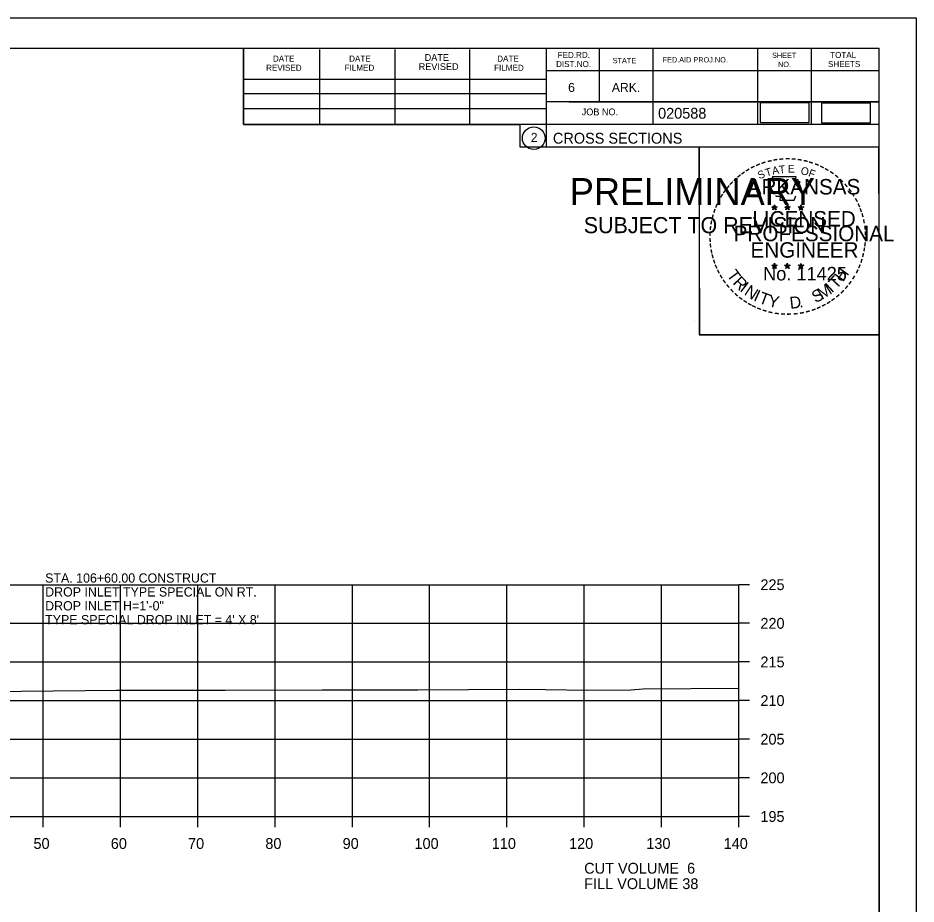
# Model space of a CAD drawing. Extents: x 1368968 to 1369915, y 377395 to 380381.
# Drawn here: x 1369184.9 to 1369301.1, y 378999.7 to 379114.4 of the extents above; entities that cross this region are included whole.
import ezdxf

# ---------------------------------------------------------------- set-up
doc = ezdxf.new("R2010")
doc.units = 0
for name, color, linetype in [('Default', 7, 'Continuous'), ('S_BREAKLINE_ANNOT', 7, 'Continuous'), ('S_BRIDGE', 7, 'Continuous'), ('S_BRIDGE_ANNOT', 7, 'Continuous'), ('S_BUILDING_ANNOT', 7, 'Continuous'), ('S_CAL_CORNER', 7, 'Continuous'), ('S_CTL_TABLE', 7, 'Continuous'), ('S_DITCHLINE_ANNOT', 7, 'Continuous'), ('S_DROP_INLET', 7, 'Continuous'), ('S_EXIST_ROW_ANNOT', 7, 'Continuous')]:
    doc.layers.add(name, color=color, linetype=linetype)

msp = doc.modelspace()

# ---------------------------------------------------------------- linework, layer by layer
at = {"layer": 'Default'}
for points in [[(1369280.88, 379100.88), (1369287.22, 379100.88), (1369287.22, 379103.4), (1369280.88, 379103.4)], [(1369288.84, 379100.83), (1369295.18, 379100.83), (1369295.18, 379103.35), (1369288.84, 379103.35)]]:
    msp.add_lwpolyline(points, close=True, dxfattribs=at)
at = {"layer": 'S_BREAKLINE_ANNOT'}
for p, q in [((1369278.13, 379011.04), (1369278.13, 379041.04)), ((1369279.53, 379041.04), (1369278.13, 379041.04)), ((1369279.53, 379036.04), (1369278.13, 379036.04)), ((1369279.53, 379031.04), (1369278.13, 379031.04)), ((1369279.53, 379026.04), (1369278.13, 379026.04)), ((1369279.53, 379021.04), (1369278.13, 379021.04)), ((1369279.53, 379016.04), (1369278.13, 379016.04)), ((1368998.13, 379011.04), (1369278.13, 379011.04)), ((1369188.13, 379009.64), (1369188.13, 379011.04)), ((1369198.13, 379009.64), (1369198.13, 379011.04)), ((1369208.13, 379009.64), (1369208.13, 379011.04)), ((1369218.13, 379009.64), (1369218.13, 379011.04)), ((1369228.13, 379009.64), (1369228.13, 379011.04)), ((1369238.13, 379009.64), (1369238.13, 379011.04)), ((1369248.13, 379009.64), (1369248.13, 379011.04)), ((1369258.13, 379009.64), (1369258.13, 379011.04)), ((1369268.13, 379009.64), (1369268.13, 379011.04)), ((1369278.13, 379009.64), (1369278.13, 379011.04)), ((1369279.53, 379011.04), (1369278.13, 379011.04))]:
    msp.add_line(p, q, dxfattribs=at)
at = {"layer": 'S_BRIDGE_ANNOT'}
for p, q in [((1368980.13, 379110.5), (1369296.31, 379110.5)), ((1369214.05, 379100.62), (1369214.05, 379110.5)), ((1369223.91, 379100.62), (1369223.91, 379110.3)), ((1369233.67, 379100.62), (1369233.67, 379110.3)), ((1369243.35, 379100.62), (1369243.35, 379110.3)), ((1369253.21, 379110.5), (1369253.21, 379097.7)), ((1369260.05, 379110.5), (1369260.05, 379103.56)), ((1369266.99, 379110.5), (1369266.99, 379100.62)), ((1369280.57, 379110.5), (1369280.57, 379100.62)), ((1369287.51, 379110.5), (1369287.51, 379100.62)), ((1369296.31, 378905.04), (1369296.31, 379110.5)), ((1369296.31, 379107.56), (1369253.21, 379107.56)), ((1369296.31, 379107.58), (1369296.31, 379107.58)), ((1369214.05, 379106.48), (1369253.21, 379106.48)), ((1369214.05, 379104.62), (1369253.21, 379104.62)), ((1369214.05, 379100.62), (1369214.05, 379102.68)), ((1369214.05, 379102.68), (1369253.21, 379102.68)), ((1369296.31, 379103.56), (1369253.21, 379103.56)), ((1369256.17, 379103.56), (1369296.31, 379103.56)), ((1369296.31, 379100.62), (1369214.05, 379100.62)), ((1369253.21, 379097.7), (1369296.31, 379097.7))]:
    msp.add_line(p, q, dxfattribs=at)
msp.add_circle((1369251.6, 379098.84), 1.47, dxfattribs=at)
at = {"layer": 'S_BUILDING_ANNOT'}
for p, q in [((1369282.4, 379089.96), (1369282.75, 379089.85)), ((1369282.4, 379089.96), (1369282.65, 379089.91)), ((1369282.4, 379089.96), (1369282.64, 379089.84)), ((1369282.53, 379089.55), (1369282.75, 379089.85)), ((1369282.53, 379089.55), (1369282.66, 379089.79)), ((1369282.53, 379089.55), (1369282.75, 379089.77)), ((1369282.75, 379090.21), (1369282.71, 379089.96)), ((1369282.75, 379089.85), (1369282.75, 379090.21)), ((1369282.75, 379090.21), (1369282.8, 379089.96)), ((1369283.09, 379089.96), (1369282.75, 379089.85)), ((1369282.96, 379089.55), (1369282.75, 379089.85)), ((1369282.96, 379089.55), (1369282.75, 379089.76)), ((1369283.09, 379089.96), (1369282.81, 379089.91)), ((1369282.96, 379089.55), (1369282.82, 379089.84)), ((1369283.09, 379089.96), (1369282.89, 379089.86)), ((1369284.07, 379089.96), (1369284.42, 379089.85)), ((1369284.07, 379089.96), (1369284.32, 379089.91)), ((1369284.07, 379089.96), (1369284.31, 379089.84)), ((1369284.2, 379089.55), (1369284.42, 379089.85)), ((1369284.2, 379089.55), (1369284.33, 379089.79)), ((1369284.2, 379089.55), (1369284.42, 379089.77)), ((1369284.42, 379090.21), (1369284.38, 379089.96)), ((1369284.42, 379089.85), (1369284.42, 379090.21)), ((1369284.42, 379090.21), (1369284.47, 379089.96)), ((1369284.76, 379089.96), (1369284.42, 379089.85)), ((1369284.63, 379089.55), (1369284.42, 379089.85)), ((1369284.63, 379089.55), (1369284.42, 379089.76)), ((1369284.76, 379089.96), (1369284.48, 379089.91)), ((1369284.63, 379089.55), (1369284.49, 379089.84)), ((1369284.76, 379089.96), (1369284.56, 379089.86)), ((1369285.83, 379089.95), (1369286.18, 379089.84)), ((1369285.83, 379089.95), (1369286.09, 379089.9)), ((1369285.83, 379089.95), (1369286.07, 379089.82)), ((1369285.97, 379089.54), (1369286.18, 379089.84)), ((1369285.97, 379089.54), (1369286.09, 379089.78)), ((1369285.97, 379089.54), (1369286.18, 379089.76)), ((1369286.18, 379090.2), (1369286.14, 379089.95)), ((1369286.18, 379089.84), (1369286.18, 379090.2)), ((1369286.18, 379090.2), (1369286.23, 379089.95)), ((1369286.53, 379089.95), (1369286.18, 379089.84)), ((1369286.39, 379089.54), (1369286.18, 379089.84)), ((1369286.39, 379089.54), (1369286.18, 379089.75)), ((1369286.53, 379089.95), (1369286.24, 379089.9)), ((1369286.39, 379089.54), (1369286.26, 379089.83)), ((1369286.53, 379089.95), (1369286.32, 379089.84)), ((1369282.39, 379082.39), (1369282.74, 379082.27)), ((1369282.39, 379082.39), (1369282.65, 379082.34)), ((1369282.39, 379082.39), (1369282.63, 379082.26)), ((1369282.53, 379081.98), (1369282.74, 379082.27)), ((1369282.53, 379081.98), (1369282.65, 379082.22)), ((1369282.53, 379081.98), (1369282.74, 379082.19)), ((1369282.74, 379082.64), (1369282.7, 379082.39)), ((1369282.74, 379082.27), (1369282.74, 379082.64)), ((1369282.74, 379082.64), (1369282.79, 379082.39)), ((1369283.09, 379082.39), (1369282.74, 379082.27)), ((1369282.96, 379081.98), (1369282.74, 379082.27)), ((1369282.96, 379081.98), (1369282.74, 379082.19)), ((1369283.09, 379082.39), (1369282.8, 379082.34)), ((1369282.96, 379081.98), (1369282.82, 379082.27)), ((1369283.09, 379082.39), (1369282.89, 379082.28)), ((1369284.06, 379082.39), (1369284.41, 379082.27)), ((1369284.06, 379082.39), (1369284.32, 379082.34)), ((1369284.06, 379082.39), (1369284.3, 379082.26)), ((1369284.2, 379081.98), (1369284.41, 379082.27)), ((1369284.2, 379081.98), (1369284.32, 379082.22)), ((1369284.2, 379081.98), (1369284.41, 379082.19)), ((1369284.41, 379082.64), (1369284.37, 379082.39)), ((1369284.41, 379082.27), (1369284.41, 379082.64)), ((1369284.41, 379082.64), (1369284.46, 379082.39)), ((1369284.76, 379082.39), (1369284.41, 379082.27)), ((1369284.63, 379081.98), (1369284.41, 379082.27)), ((1369284.63, 379081.98), (1369284.41, 379082.19)), ((1369284.76, 379082.39), (1369284.47, 379082.34)), ((1369284.63, 379081.98), (1369284.49, 379082.27)), ((1369284.76, 379082.39), (1369284.56, 379082.28)), ((1369285.83, 379082.38), (1369286.18, 379082.26)), ((1369285.83, 379082.38), (1369286.08, 379082.33)), ((1369285.83, 379082.38), (1369286.07, 379082.25)), ((1369285.96, 379081.97), (1369286.18, 379082.26)), ((1369285.96, 379081.97), (1369286.09, 379082.21)), ((1369285.96, 379081.97), (1369286.18, 379082.18)), ((1369286.18, 379082.63), (1369286.14, 379082.38)), ((1369286.18, 379082.26), (1369286.18, 379082.63)), ((1369286.18, 379082.63), (1369286.23, 379082.38)), ((1369286.53, 379082.38), (1369286.18, 379082.26)), ((1369286.39, 379081.97), (1369286.18, 379082.26)), ((1369286.39, 379081.97), (1369286.18, 379082.18)), ((1369286.53, 379082.38), (1369286.24, 379082.33)), ((1369286.39, 379081.97), (1369286.26, 379082.26)), ((1369286.53, 379082.38), (1369286.32, 379082.27))]:
    msp.add_line(p, q, dxfattribs=at)
for points in [[(1369282.44, 379093.84), (1369282.71, 379093.01)], [(1369285.95, 379092.91), (1369286.09, 379093.2), (1369285.41, 379093.17), (1369285.56, 379093.84), (1369282.44, 379093.84)], [(1369282.93, 379091.41), (1369282.93, 379091.33), (1369283.49, 379091.31), (1369283.44, 379090.83), (1369285.31, 379090.83), (1369285.51, 379091.37)], [(1369282.75, 379090.21), (1369282.96, 379089.55), (1369282.4, 379089.96), (1369283.09, 379089.96), (1369282.53, 379089.55), (1369282.75, 379090.21)], [(1369284.42, 379090.21), (1369284.63, 379089.55), (1369284.07, 379089.96), (1369284.76, 379089.96), (1369284.2, 379089.55), (1369284.42, 379090.21)], [(1369286.18, 379090.2), (1369286.39, 379089.54), (1369285.83, 379089.95), (1369286.53, 379089.95), (1369285.97, 379089.54), (1369286.18, 379090.2)], [(1369282.74, 379082.64), (1369282.96, 379081.98), (1369282.39, 379082.39), (1369283.09, 379082.39), (1369282.53, 379081.98), (1369282.74, 379082.64)], [(1369284.41, 379082.64), (1369284.63, 379081.98), (1369284.06, 379082.39), (1369284.76, 379082.39), (1369284.2, 379081.98), (1369284.41, 379082.64)], [(1369286.18, 379082.63), (1369286.39, 379081.97), (1369285.83, 379082.38), (1369286.53, 379082.38), (1369285.96, 379081.97), (1369286.18, 379082.63)]]:
    msp.add_lwpolyline(points, dxfattribs=at)
for centre, radius in [((1369282.75, 379089.85), 0.172), ((1369282.75, 379089.85), 0.145), ((1369282.75, 379089.85), 0.116), ((1369282.75, 379089.85), 0.0991), ((1369282.75, 379089.85), 0.0747), ((1369282.75, 379089.85), 0.0495), ((1369282.75, 379089.85), 0.0296), ((1369284.42, 379089.85), 0.172), ((1369284.42, 379089.85), 0.145), ((1369284.42, 379089.85), 0.116), ((1369284.42, 379089.85), 0.0991), ((1369284.42, 379089.85), 0.0747), ((1369284.42, 379089.85), 0.0495), ((1369284.42, 379089.85), 0.0296), ((1369286.18, 379089.83), 0.172), ((1369286.18, 379089.83), 0.145), ((1369286.18, 379089.83), 0.116), ((1369286.18, 379089.83), 0.0991), ((1369286.18, 379089.83), 0.0747), ((1369286.18, 379089.83), 0.0495), ((1369286.18, 379089.83), 0.0296), ((1369282.74, 379082.27), 0.172), ((1369282.74, 379082.27), 0.145), ((1369282.74, 379082.27), 0.116), ((1369282.74, 379082.27), 0.0991), ((1369282.74, 379082.27), 0.0747), ((1369282.74, 379082.27), 0.0495), ((1369282.74, 379082.27), 0.0296), ((1369284.41, 379082.27), 0.172), ((1369284.41, 379082.27), 0.145), ((1369284.41, 379082.27), 0.116), ((1369284.41, 379082.27), 0.0991), ((1369284.41, 379082.27), 0.0747), ((1369284.41, 379082.27), 0.0495), ((1369284.41, 379082.27), 0.0296), ((1369286.18, 379082.26), 0.172), ((1369286.18, 379082.26), 0.145), ((1369286.18, 379082.26), 0.116), ((1369286.18, 379082.26), 0.0991), ((1369286.18, 379082.26), 0.0747), ((1369286.18, 379082.26), 0.0495), ((1369286.18, 379082.26), 0.0296)]:
    msp.add_circle(centre, radius, dxfattribs=at)
at = {"layer": 'S_CTL_TABLE'}
msp.add_lwpolyline([(1369181.03, 379027.22), (1369193.6, 379027.33), (1369197.58, 379027.41), (1369198.75, 379027.4), (1369209.31, 379027.37), (1369211.66, 379027.4), (1369224.23, 379027.42), (1369236.59, 379027.44), (1369249.73, 379027.5), (1369253.11, 379027.49), (1369258.59, 379027.4), (1369264.17, 379027.42), (1369265.77, 379027.55), (1369278.13, 379027.64)], dxfattribs=at)
at = {"layer": 'S_DITCHLINE_ANNOT'}
for p, q in [((1368998.13, 379041.04), (1369278.13, 379041.04)), ((1369188.13, 379011.04), (1369188.13, 379041.04)), ((1369198.13, 379011.04), (1369198.13, 379041.04)), ((1369208.13, 379011.04), (1369208.13, 379041.04)), ((1369218.13, 379011.04), (1369218.13, 379041.04)), ((1369228.13, 379011.04), (1369228.13, 379041.04)), ((1369238.13, 379011.04), (1369238.13, 379041.04)), ((1369248.13, 379011.04), (1369248.13, 379041.04)), ((1369258.13, 379011.04), (1369258.13, 379041.04)), ((1369268.13, 379011.04), (1369268.13, 379041.04)), ((1369278.13, 379011.04), (1369278.13, 379041.04)), ((1368998.13, 379036.04), (1369278.13, 379036.04)), ((1368998.13, 379031.04), (1369278.13, 379031.04)), ((1368998.13, 379026.04), (1369278.13, 379026.04)), ((1368998.13, 379021.04), (1369278.13, 379021.04)), ((1368998.13, 379016.04), (1369278.13, 379016.04)), ((1368998.13, 379011.04), (1369278.13, 379011.04))]:
    msp.add_line(p, q, dxfattribs=at)
at = {"layer": 'S_DROP_INLET'}
for p, q in [((1368967.73, 379114.4), (1369301.07, 379114.4)), ((1369272.35, 379075.25), (1369272.35, 379075.25))]:
    msp.add_line(p, q, dxfattribs=at)
for points in [[(1368967.73, 379114.4), (1369301.07, 379114.4), (1369301.07, 378901.06), (1368967.73, 378901.06)], [(1369214.05, 379110.5), (1369214.05, 379100.62), (1369249.79, 379100.62), (1369249.79, 379097.7), (1369272.99, 379097.7), (1369272.99, 379073.37), (1369296.31, 379073.37), (1369296.31, 378905.04), (1368980.13, 378905.04), (1368980.13, 379110.5)], [(1369272.99, 379097.7), (1369296.19, 379097.7), (1369296.31, 379073.37), (1369273.11, 379073.37)]]:
    msp.add_lwpolyline(points, close=True, dxfattribs=at)

# ---------------------------------------------------------------- texts
at = {"layer": 'S_BRIDGE'}
for s, p in [('225', (1369280.93, 379040.34)), ('220', (1369280.93, 379035.34)), ('215', (1369280.93, 379030.34)), ('210', (1369280.93, 379025.34)), ('205', (1369280.93, 379020.34)), ('200', (1369280.93, 379015.34)), ('195', (1369280.93, 379010.34)), ('50', (1369186.87, 379006.84)), ('60', (1369196.87, 379006.84)), ('70', (1369206.87, 379006.84)), ('80', (1369216.87, 379006.84)), ('90', (1369226.87, 379006.84)), ('100', (1369236.17, 379006.84)), ('110', (1369246.17, 379006.84)), ('120', (1369256.17, 379006.84)), ('130', (1369266.17, 379006.84)), ('140', (1369276.17, 379006.84)), ('CUT VOLUME  6', (1369258.13, 379003.64)), ('FILL VOLUME 38', (1369258.13, 379001.64))]:
    msp.add_text(s, height=1.4, dxfattribs=at).set_placement(p)
at = {"layer": 'S_BRIDGE_ANNOT'}
for s, height, p in [('DATE', 0.782, (1369217.85, 379108.74)), ('DATE', 0.782, (1369227.71, 379108.74)), ('DATE', 0.879, (1369237.49, 379108.84)), ('DATE', 0.782, (1369246.87, 379108.74)), ('FED.RD.', 0.782, (1369254.69, 379109.22)), ('SHEET', 0.684, (1369282.43, 379109.22)), ('TOTAL', 0.782, (1369289.95, 379109.22)), ('REVISED', 0.782, (1369216.97, 379107.56)), ('FILMED', 0.782, (1369227.13, 379107.56)), ('REVISED', 0.879, (1369236.71, 379107.66)), ('FILMED', 0.782, (1369246.47, 379107.56)), ('DIST.NO.', 0.782, (1369254.49, 379108.04)), ('STATE', 0.684, (1369261.81, 379108.54)), ('FED.AID PROJ.NO.', 0.684, (1369268.27, 379108.64)), ('NO.', 0.684, (1369283.21, 379108.04)), ('SHEETS', 0.782, (1369289.67, 379108.04)), ('6', 1.17, (1369256.05, 379104.82)), ('ARK.', 1.172, (1369261.71, 379104.82)), ('JOB NO.', 0.879, (1369257.81, 379101.8)), ('020588', 1.4, (1369267.69, 379101.36)), ('2', 1.17, (1369251.22, 379098.35)), ('CROSS SECTIONS', 1.4, (1369254.08, 379098.13))]:
    msp.add_text(s, height=height, rotation=360, dxfattribs=at).set_placement(p)
at = {"layer": 'S_BUILDING_ANNOT'}
for s, height, rotation, p in [('-', 1.6, 24.3072, (1369280.55, 379094.69)), ('-', 1.6, 19.1761, (1369281.19, 379094.96)), ('-', 1.6, 13.6301, (1369281.94, 379095.2)), ('-', 1.6, 10.2193, (1369282.62, 379095.37)), ('-', 1.6, 5.8968, (1369283.34, 379095.48)), ('-', 1.6, 0.1862, (1369284.12, 379095.55)), ('-', 1.6, 357.743, (1369284.84, 379095.54)), ('-', 1.6, 352.1617, (1369285.58, 379095.48)), ('-', 1.6, 347.2049, (1369286.3, 379095.37)), ('-', 1.6, 342.3362, (1369286.94, 379095.21)), ('-', 1.6, 337.8551, (1369287.67, 379094.99)), ('-', 1.6, 36.2317, (1369278.75, 379093.61)), ('-', 1.6, 34.0636, (1369279.32, 379094.01)), ('-', 1.6, 28.7918, (1369279.92, 379094.38)), ('S', 1, 21.594, (1369280.79, 379093.51)), ('T', 1, 16.4036, (1369281.71, 379093.85)), ('A', 1, 11.2132, (1369282.53, 379094.1)), ('T', 1, 6.0228, (1369283.38, 379094.26)), ('E', 1, 0.8323, (1369284.49, 379094.37)), ('O', 1, 350.4515, (1369286.09, 379094.16)), ('F', 1, 340.0707, (1369287.05, 379093.93)), ('-', 1.6, 334.1211, (1369288.3, 379094.72)), ('-', 1.6, 329.6409, (1369288.88, 379094.43)), ('-', 1.6, 325.8627, (1369289.53, 379094.07)), ('-', 1.6, 48.423, (1369277.39, 379092.34)), ('-', 1.6, 42.9622, (1369277.84, 379092.82)), ('-', 1.6, 38.9507, (1369278.27, 379093.23)), ('ARKANSAS', 2, 360, (1369279.29, 379091.55)), ('-', 1.6, 320.5297, (1369290.14, 379093.65)), ('-', 1.6, 315.5786, (1369290.73, 379093.16)), ('-', 1.6, 54.2325, (1369276.57, 379091.29)), ('-', 1.6, 50.6142, (1369276.99, 379091.85)), ('-', 1.6, 309.8797, (1369291.3, 379092.61)), ('-', 1.6, 306.6522, (1369291.83, 379092.01)), ('-', 1.6, 62.8713, (1369275.93, 379090.15)), ('-', 1.6, 58.0706, (1369276.25, 379090.76)), ('-', 1.4, 303.6753, (1369292.31, 379091.44)), ('-', 1.6, 299.6684, (1369292.63, 379090.83)), ('-', 1.6, 67.7743, (1369275.68, 379089.53)), ('DWB', 0.01, 360, (1369282.73, 379089.84)), ('DWB', 0.01, 360, (1369284.4, 379089.84)), ('DWB', 0.01, 360, (1369286.17, 379089.83)), ('-', 1.6, 294.6628, (1369292.96, 379090.22)), ('-', 1.6, 290.5728, (1369293.21, 379089.64)), ('-', 1.6, 75.461, (1369275.26, 379088.19)), ('-', 1.6, 72.3945, (1369275.46, 379088.9)), ('LICENSED', 2, 360, (1369279.89, 379087.4)), ('-', 1.6, 285.1233, (1369293.45, 379089.06)), ('-', 1.6, 85.1863, (1369275.05, 379086.79)), ('-', 1.6, 81.2013, (1369275.13, 379087.48)), ('PROFESSIONAL', 2, 360, (1369277.47, 379085.5)), ('-', 1.6, 280.5493, (1369293.65, 379088.32)), ('-', 1.6, 276.5962, (1369293.81, 379087.55)), ('-', 1.6, 89.0622, (1369275.03, 379086.09)), ('-', 1.6, 274.3301, (1369293.87, 379086.83)), ('-', 1.6, 94.1959, (1369275.06, 379085.36)), ('-', 1.6, 98.9479, (1369275.13, 379084.69)), ('ENGINEER', 2, 360, (1369279.65, 379083.37)), ('-', 1.6, 263.5172, (1369293.89, 379085.53)), ('-', 1.6, 269.9407, (1369293.9, 379086.2)), ('-', 1.6, 101.7149, (1369275.27, 379083.96)), ('-', 1.6, 255.7626, (1369293.7, 379084.2)), ('-', 1.6, 260.9953, (1369293.81, 379084.88)), ('-', 1.6, 105.4578, (1369275.43, 379083.37)), ('-', 1.6, 109.0874, (1369275.65, 379082.73)), ('-', 1.6, 252.8681, (1369293.52, 379083.48)), ('-', 1.6, 114.0643, (1369275.9, 379082.14)), ('-', 1.6, 115.7289, (1369276.2, 379081.52)), ('T', 1.54, 306.0406, (1369276.5, 379081.11)), ('No. 11425', 1.757, 360, (1369281.28, 379080.42)), ('DWB', 0.01, 360, (1369282.73, 379082.27)), ('DWB', 0.01, 360, (1369284.4, 379082.27)), ('DWB', 0.01, 360, (1369286.17, 379082.26)), ('H', 1.54, 54.6088, (1369291.62, 379080.15)), ('-', 1.6, 244.6197, (1369293.04, 379082.18)), ('-', 1.6, 247.8887, (1369293.3, 379082.81)), ('-', 1.6, 120.4471, (1369276.56, 379080.93)), ('-', 1.6, 125.8934, (1369276.96, 379080.37)), ('R', 1.54, 314.005, (1369277.27, 379080.06)), ('T', 1.54, 46.6444, (1369290.73, 379079.2)), ('-', 1.6, 239.0712, (1369292.64, 379081.43)), ('-', 1.6, 130.7181, (1369277.43, 379079.82)), ('-', 1.6, 134.2238, (1369277.94, 379079.28)), ('I', 1.54, 321.9694, (1369278.17, 379079.13)), ('N', 1.54, 326.5002, (1369278.73, 379078.66)), ('S', 1.54, 26.9312, (1369288.05, 379077.47)), ('M', 1.54, 32.6563, (1369288.89, 379077.88)), ('I', 1.54, 42.1136, (1369290.17, 379078.73)), ('-', 1.6, 231.2538, (1369291.81, 379080.21)), ('-', 1.6, 233.8452, (1369292.24, 379080.77)), ('-', 1.6, 138.9338, (1369278.47, 379078.81)), ('-', 1.6, 144.6463, (1369279.02, 379078.41)), ('I', 1.54, 335.3603, (1369279.94, 379077.87)), ('T', 1.54, 339.8912, (1369280.6, 379077.55)), ('Y', 1.54, 347.8556, (1369281.82, 379077.1)), ('D', 1.54, 6.3969, (1369284.8, 379076.74)), ('-', 1.6, 215.7363, (1369290.26, 379078.66)), ('-', 1.6, 221.0851, (1369290.81, 379079.13)), ('-', 1.6, 225.7653, (1369291.33, 379079.64)), ('-', 1.6, 148.0898, (1369279.59, 379078.04)), ('-', 1.6, 151.5704, (1369280.16, 379077.71)), ('-', 1.6, 154.6002, (1369280.69, 379077.46)), ('-', 1.6, 158.5612, (1369281.31, 379077.21)), ('.', 1.54, 13.7642, (1369286, 379076.87)), ('-', 1.6, 204.2516, (1369288.55, 379077.61)), ('-', 1.6, 207.3568, (1369289.17, 379077.93)), ('-', 1.6, 212.2491, (1369289.73, 379078.28)), ('-', 1.6, 162.7983, (1369282, 379077)), ('-', 1.6, 167.5555, (1369282.71, 379076.83)), ('-', 1.6, 173.1155, (1369283.48, 379076.72)), ('-', 1.6, 176.5183, (1369284.23, 379076.67)), ('-', 1.6, 181.5918, (1369284.98, 379076.69)), ('-', 1.6, 185.8167, (1369285.79, 379076.76)), ('-', 1.6, 191.2858, (1369286.52, 379076.9)), ('-', 1.6, 195.4743, (1369287.25, 379077.1)), ('-', 1.6, 200.7184, (1369287.93, 379077.34))]:
    msp.add_text(s, height=height, rotation=rotation, dxfattribs=at).set_placement(p)
at = {"layer": 'S_CAL_CORNER'}
for s, height, p in [('PRELIMINARY', 3.5, (1369256.26, 379090.17)), ('DWB', 0.01, (1369257.01, 379092.02)), ('SUBJECT TO REVISION', 2.0751, (1369258.07, 379086.54))]:
    msp.add_text(s, height=height, rotation=360, dxfattribs=at).set_placement(p)
at = {"layer": 'S_EXIST_ROW_ANNOT'}
for s, p in [('STA. 106+60.00 CONSTRUCT', (1369188.38, 379041.31)), ('DROP INLET TYPE SPECIAL ON RT.', (1369188.38, 379039.51)), ('DROP INLET H=1\'-0"', (1369188.38, 379037.71)), ("TYPE SPECIAL DROP INLET = 4' X 8'", (1369188.38, 379035.91))]:
    msp.add_text(s, height=1.2, dxfattribs=at).set_placement(p)

doc.saveas('drawing.dxf')
